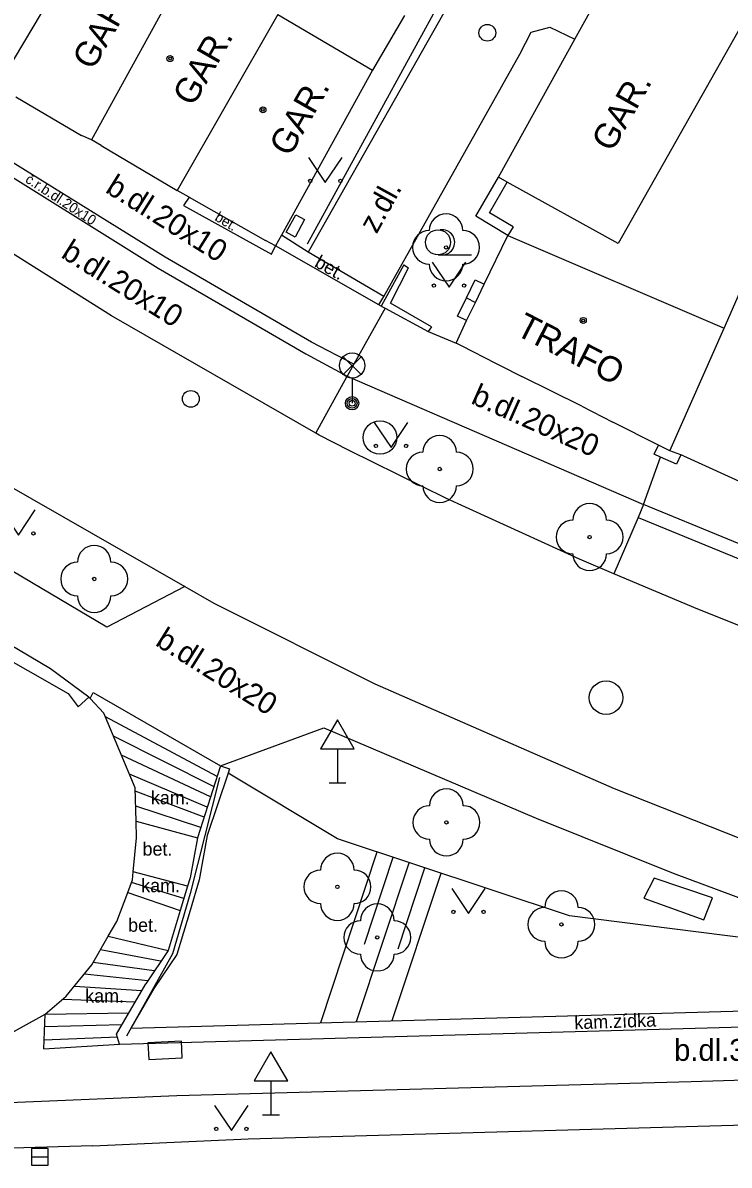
# Model space of a CAD drawing. Extents: x -595546 to -593986, y -1160845 to -1159202.
# Drawn here: x -594974.09 to -594953.03, y -1160774.58 to -1160740.51 of the extents above; entities that cross this region are included whole.
import ezdxf

# ---------------------------------------------------------------- set-up
doc = ezdxf.new("R2010")
doc.units = 0
for name, color, linetype in [('Level 22', 7, 'Continuous'), ('Level 24', 7, 'Continuous'), ('Level 27', 7, 'Continuous'), ('Level 28', 7, 'Continuous'), ('Level 33', 7, 'Continuous'), ('Level 34', 7, 'Continuous'), ('Level 36', 7, 'Continuous'), ('Level 39', 7, 'Continuous'), ('silnoproud - povrch.  znaky a  RIS  skut. velikost', 7, 'Continuous'), ('TM - budovy zdene_ betonove - NN', 7, 'Continuous'), ('TM - budovy zdene_ betonove - VP', 7, 'Continuous'), ('TM - chodniky - VP', 7, 'Continuous'), ('TM - horni hrana svahu', 7, 'Continuous'), ('TM - komunikace - VP', 7, 'Continuous'), ('TM - lavicka', 7, 'Continuous'), ('TM - plot drateny_ kovovy - VP', 7, 'Continuous'), ('TM - plot zdeny_ ohradni zed - VP', 7, 'Continuous'), ('TM - podezdivka plotu - VP', 7, 'Continuous'), ('TM - popis objektu', 7, 'Continuous'), ('TM - popis povrchu', 7, 'Continuous'), ('TM - poznamka', 7, 'Continuous'), ('TM - rozhrani mezi zpev. plochami mezi sebou - VP', 7, 'Continuous'), ('TM - rozhrani ploch obecne - VP', 7, 'Continuous'), ('TM - schody - VP', 7, 'Continuous'), ('TM - srafovani', 7, 'Continuous'), ('TM - vjezd na pozemek', 7, 'Continuous'), ('TM - vstup do budovy - zdene_ betonove', 7, 'Continuous'), ('TM - zabradli - VP', 7, 'Continuous'), ('TM - zed operna - VP', 7, 'Continuous')]:
    doc.layers.add(name, color=color, linetype=linetype)

msp = doc.modelspace()

# ---------------------------------------------------------------- linework, layer by layer
at = {"layer": 'Level 22'}
for centre in [(-594961.47, -1160747.21), (-594961.66, -1160753.82), (-594957.19, -1160755.85), (-594971.96, -1160757.1), (-594961.46, -1160764.36), (-594964.71, -1160766.28), (-594958.03, -1160767.4), (-594963.52, -1160767.79)]:
    msp.add_circle(centre, 0.05, dxfattribs=at)
for centre, start, end in [((-594961.47, -1160746.71), 0, 180), ((-594961.97, -1160747.21), 90, 270), ((-594960.97, -1160747.21), 270, 90), ((-594961.47, -1160747.71), 180, 0), ((-594961.66, -1160753.32), 0, 180), ((-594962.16, -1160753.82), 90, 270), ((-594961.16, -1160753.82), 270, 90), ((-594961.66, -1160754.32), 180, 0), ((-594957.19, -1160755.35), 0, 180), ((-594957.69, -1160755.85), 90, 270), ((-594956.69, -1160755.85), 270, 90), ((-594971.96, -1160756.6), 0, 180), ((-594957.19, -1160756.35), 180, 0), ((-594972.46, -1160757.1), 90, 270), ((-594971.46, -1160757.1), 270, 90), ((-594971.96, -1160757.6), 180, 0), ((-594961.46, -1160763.86), 0, 180), ((-594961.96, -1160764.36), 90, 270), ((-594960.96, -1160764.36), 270, 90), ((-594961.46, -1160764.86), 180, 0), ((-594964.71, -1160765.78), 0, 180), ((-594965.21, -1160766.28), 90, 270), ((-594964.21, -1160766.28), 270, 90), ((-594958.03, -1160766.9), 0, 180), ((-594964.71, -1160766.78), 180, 0), ((-594963.52, -1160767.29), 0, 180), ((-594958.53, -1160767.4), 90, 270), ((-594957.53, -1160767.4), 270, 90), ((-594964.02, -1160767.79), 90, 270), ((-594963.02, -1160767.79), 270, 90), ((-594958.03, -1160767.9), 180, 0), ((-594963.52, -1160768.29), 180, 0)]:
    msp.add_arc(centre, 0.5, start, end, dxfattribs=at)
at = {"layer": 'Level 24'}
msp.add_lwpolyline([(-594970.334, -1160771.433), (-594969.335, -1160771.381), (-594969.361, -1160770.882), (-594970.359, -1160770.934)], close=True, dxfattribs=at)
at = {"layer": 'Level 27'}
msp.add_line((-594973.83, -1160774.33), (-594973.33, -1160774.33), dxfattribs=at)
msp.add_lwpolyline([(-594973.83, -1160774.58), (-594973.33, -1160774.58), (-594973.33, -1160774.08), (-594973.83, -1160774.08)], close=True, dxfattribs=at)
for centre in [(-594963.44, -1160752.88), (-594956.7, -1160760.64)]:
    msp.add_circle(centre, 0.5, dxfattribs=at)
at = {"layer": 'Level 28'}
for centre in [(-594960.24, -1160740.81), (-594969.08, -1160751.73)]:
    msp.add_circle(centre, 0.25, dxfattribs=at)
at = {"layer": 'Level 33'}
for p, q in [((-594964.535, -1160751), (-594964.005, -1160750.47)), ((-594964.535, -1160750.47), (-594964.005, -1160751)), ((-594964.27, -1160751.11), (-594964.27, -1160751.86))]:
    msp.add_line(p, q, dxfattribs=at)
for centre, radius in [((-594964.27, -1160750.735), 0.375), ((-594964.27, -1160751.86), 0.2), ((-594964.27, -1160751.86), 0.145), ((-594964.27, -1160751.86), 0.0876)]:
    msp.add_circle(centre, radius, dxfattribs=at)
at = {"layer": 'Level 34'}
for p, q in [((-594964.71, -1160762.162), (-594964.71, -1160763.18)), ((-594964.96, -1160763.18), (-594964.46, -1160763.18)), ((-594966.69, -1160772.062), (-594966.69, -1160773.08)), ((-594966.94, -1160773.08), (-594966.44, -1160773.08))]:
    msp.add_line(p, q, dxfattribs=at)
for points in [[(-594965.21, -1160762.162), (-594964.21, -1160762.162), (-594964.71, -1160761.296)], [(-594967.19, -1160772.062), (-594966.19, -1160772.062), (-594966.69, -1160771.196)]]:
    msp.add_lwpolyline(points, close=True, dxfattribs=at)
at = {"layer": 'Level 36'}
msp.add_line((-594961.71, -1160747.435), (-594960.71, -1160747.435), dxfattribs=at)
for points in [[(-594965.57, -1160744.53), (-594965.07, -1160745.28), (-594964.57, -1160744.53)], [(-594961.88, -1160747.65), (-594961.38, -1160748.4), (-594960.88, -1160747.65)], [(-594963.61, -1160752.43), (-594963.11, -1160753.18), (-594962.61, -1160752.43)], [(-594974.72, -1160755.04), (-594974.22, -1160755.79), (-594973.72, -1160755.04)], [(-594961.3, -1160766.33), (-594960.8, -1160767.08), (-594960.3, -1160766.33)], [(-594968.37, -1160772.8), (-594967.87, -1160773.55), (-594967.37, -1160772.8)]]:
    msp.add_lwpolyline(points, dxfattribs=at)
for centre, radius in [((-594965.52, -1160745.23), 0.05), ((-594964.621, -1160745.23), 0.05), ((-594961.71, -1160747.06), 0.375), ((-594961.83, -1160748.35), 0.05), ((-594960.931, -1160748.35), 0.05), ((-594963.56, -1160753.13), 0.05), ((-594962.661, -1160753.13), 0.05), ((-594973.771, -1160755.74), 0.05), ((-594961.25, -1160767.03), 0.05), ((-594960.351, -1160767.03), 0.05), ((-594968.32, -1160773.5), 0.05), ((-594967.421, -1160773.5), 0.05)]:
    msp.add_circle(centre, radius, dxfattribs=at)
msp.add_arc((-594961.585, -1160747.06), 0.375, 260.4059, 99.5941, dxfattribs=at)
at = {"layer": 'Level 39'}
for centre, radius in [((-594969.7, -1160741.58), 0.09), ((-594969.7, -1160741.58), 0.0398), ((-594966.93, -1160743.11), 0.09), ((-594966.93, -1160743.11), 0.0398), ((-594957.38, -1160749.39), 0.09), ((-594957.38, -1160749.39), 0.0398)]:
    msp.add_circle(centre, radius, dxfattribs=at)
at = {"layer": 'silnoproud - povrch.  znaky a  RIS  skut. velikost'}
for points in [[(-594966.24, -1160746.76), (-594965.95, -1160746.24)], [(-594965.95, -1160746.24), (-594965.69, -1160746.38), (-594965.97, -1160746.91), (-594966.24, -1160746.76)], [(-594960.86, -1160748.72), (-594960.6, -1160748.18), (-594960.33, -1160748.31)], [(-594960.86, -1160749.39), (-594961.13, -1160749.26), (-594960.86, -1160748.72)], [(-594960.86, -1160748.72), (-594960.59, -1160748.85)], [(-594955.27, -1160753.38), (-594955.14, -1160753.11)], [(-594955.08, -1160753.47), (-594955.27, -1160753.38)], [(-594954.6, -1160753.68), (-594955.08, -1160753.47)], [(-594954.47, -1160753.4), (-594954.6, -1160753.68)]]:
    msp.add_lwpolyline(points, dxfattribs=at)
at = {"layer": 'TM - budovy zdene_ betonove - NN'}
for points in [[(-594952.51, -1160740.33), (-594956.34, -1160747.1), (-594959.65, -1160745.27)], [(-594959.65, -1160745.27), (-594959.91, -1160745.12)]]:
    msp.add_lwpolyline(points, dxfattribs=at)
at = {"layer": 'TM - budovy zdene_ betonove - VP'}
for points in [[(-594974.84, -1160742.41), (-594971.73, -1160737.19)], [(-594957.63, -1160741), (-594956.29, -1160738.58), (-594955.74, -1160738.5)], [(-594969.13, -1160738.71), (-594972.04, -1160744)], [(-594966.49, -1160740.27), (-594969.49, -1160745.51)], [(-594966.49, -1160740.27), (-594963.66, -1160741.93)], [(-594959.91, -1160745.12), (-594957.63, -1160741)], [(-594963.66, -1160741.93), (-594966.38, -1160746.85)], [(-594972.04, -1160744), (-594972.34, -1160743.87)], [(-594971.75, -1160744.17), (-594972.04, -1160744)], [(-594969.13, -1160745.71), (-594969.49, -1160745.51)], [(-594966.56, -1160747.16), (-594966.85, -1160747.01)], [(-594966.38, -1160746.85), (-594966.56, -1160747.16)], [(-594960.33, -1160748.31), (-594959.63, -1160746.86)], [(-594959.63, -1160746.86), (-594953.18, -1160749.62)], [(-594953.18, -1160749.62), (-594952.26, -1160747.53)], [(-594960.59, -1160748.85), (-594960.33, -1160748.31)], [(-594960.86, -1160749.39), (-594960.59, -1160748.85)], [(-594961.17, -1160750.07), (-594960.86, -1160749.39)], [(-594954.8, -1160753.28), (-594953.18, -1160749.62)], [(-594960.48, -1160750.42), (-594961.17, -1160750.07)], [(-594957.42, -1160751.95), (-594959.21, -1160751.06)], [(-594955.14, -1160753.11), (-594956.5, -1160752.42)], [(-594954.8, -1160753.28), (-594955.14, -1160753.11)], [(-594954.47, -1160753.4), (-594954.8, -1160753.28)], [(-594954.39, -1160753.43), (-594954.47, -1160753.4)]]:
    msp.add_lwpolyline(points, dxfattribs=at)
at = {"layer": 'TM - chodniky - VP'}
for points in [[(-594961.24, -1160739.68), (-594962.81, -1160742.46), (-594965.58, -1160747.35)], [(-594959.27, -1160741.45), (-594958.93, -1160740.79), (-594958.38, -1160740.64), (-594957.63, -1160741)], [(-594963.33, -1160748.68), (-594959.27, -1160741.45)], [(-594965.58, -1160747.35), (-594966.38, -1160746.85)], [(-594965.58, -1160747.35), (-594966.38, -1160746.85)], [(-594963.47, -1160748.92), (-594963.33, -1160748.68)], [(-594963.4, -1160748.96), (-594963.47, -1160748.92)], [(-594965.35, -1160752.75), (-594964.42, -1160751.05)], [(-594964.42, -1160751.05), (-594955.58, -1160754.88)], [(-594955.58, -1160754.88), (-594955.74, -1160755.27)], [(-594955.74, -1160755.27), (-594956.47, -1160756.95)], [(-594971.58, -1160758.54), (-594975.82, -1160756.03)], [(-594969.26, -1160757.32), (-594971.58, -1160758.54)], [(-594968.19, -1160762.67), (-594965.11, -1160761.54)], [(-594965.11, -1160761.54), (-594958.78, -1160764.23)], [(-594958.78, -1160764.23), (-594954.7, -1160765.87)], [(-594954.7, -1160765.87), (-594948.48, -1160768.19)], [(-594954.16, -1160772.09), (-594945.82, -1160771.83)], [(-594975.92, -1160772.77), (-594969.5, -1160772.5), (-594954.16, -1160772.09)]]:
    msp.add_lwpolyline(points, dxfattribs=at)
at = {"layer": 'TM - horni hrana svahu'}
msp.add_lwpolyline([(-594947.66, -1160768.43), (-594957.79, -1160767.14), (-594964.71, -1160764.85), (-594967.97, -1160762.89)], dxfattribs=at)
at = {"layer": 'TM - komunikace - VP'}
for points in [[(-594971.44, -1160749.25), (-594976.74, -1160745.92)], [(-594965.35, -1160752.75), (-594971.44, -1160749.25)], [(-594965.25, -1160752.81), (-594965.35, -1160752.75)], [(-594964.36, -1160753.27), (-594965.25, -1160752.81)], [(-594961.46, -1160754.7), (-594964.36, -1160753.27)], [(-594974.7, -1160754.2), (-594969.26, -1160757.32)], [(-594956.47, -1160756.95), (-594957.49, -1160756.51), (-594961.46, -1160754.7)], [(-594953.96, -1160758), (-594956.47, -1160756.95)], [(-594969.26, -1160757.32), (-594968.39, -1160757.82)], [(-594968.39, -1160757.82), (-594963.59, -1160760.23)], [(-594949.28, -1160759.87), (-594953.96, -1160758)], [(-594963.59, -1160760.23), (-594956.46, -1160763.35)], [(-594956.46, -1160763.35), (-594951.21, -1160765.43)], [(-594972, -1160774), (-594967.37, -1160773.8), (-594952.19, -1160773.37), (-594949.85, -1160773.3)], [(-594972, -1160774), (-594983.33, -1160774.33), (-594987.79, -1160774.45)]]:
    msp.add_lwpolyline(points, dxfattribs=at)
at = {"layer": 'TM - lavicka'}
for points in [[(-594955.27, -1160766.02), (-594955.57, -1160766.62)], [(-594953.53, -1160766.61), (-594955.27, -1160766.02)], [(-594955.57, -1160766.62), (-594953.78, -1160767.26)], [(-594953.78, -1160767.26), (-594953.53, -1160766.61)]]:
    msp.add_lwpolyline(points, dxfattribs=at)
at = {"layer": 'TM - plot drateny_ kovovy - VP'}
for points in [[(-594977.63, -1160757.73), (-594972.74, -1160760.51), (-594972.44, -1160760.91)], [(-594972.08, -1160760.66), (-594972.12, -1160760.62)], [(-594971.67, -1160761.1), (-594972.08, -1160760.66)], [(-594970.74, -1160763.33), (-594971.67, -1160761.1)], [(-594970.71, -1160764.32), (-594970.74, -1160763.33)], [(-594970.7, -1160764.82), (-594970.71, -1160764.32)], [(-594970.8, -1160765.83), (-594970.7, -1160764.82)], [(-594970.82, -1160766.07), (-594970.8, -1160765.83)], [(-594970.96, -1160766.45), (-594970.82, -1160766.07)], [(-594971.29, -1160767.31), (-594970.96, -1160766.45)], [(-594971.54, -1160767.75), (-594971.29, -1160767.31)], [(-594972.03, -1160768.61), (-594971.54, -1160767.75)], [(-594972.8, -1160769.54), (-594972.03, -1160768.61)], [(-594973.42, -1160770.08), (-594972.8, -1160769.54)], [(-594975.73, -1160771.35), (-594973.42, -1160770.08)]]:
    msp.add_lwpolyline(points, dxfattribs=at)
at = {"layer": 'TM - plot zdeny_ ohradni zed - VP'}
for points in [[(-594963.13, -1160748.87), (-594962.59, -1160747.82)], [(-594961.9, -1160749.58), (-594963.13, -1160748.87)]]:
    msp.add_lwpolyline(points, dxfattribs=at)
at = {"layer": 'TM - podezdivka plotu - VP'}
for points in [[(-594959.63, -1160746.86), (-594960.58, -1160746.28), (-594959.91, -1160745.12)], [(-594959.47, -1160746.6), (-594959.63, -1160746.86)], [(-594962.73, -1160747.73), (-594963.4, -1160748.96)], [(-594962.73, -1160747.73), (-594962.59, -1160747.82)], [(-594963.4, -1160748.96), (-594963.29, -1160749.02)], [(-594963.29, -1160749.02), (-594962, -1160749.72)], [(-594961.9, -1160749.58), (-594962, -1160749.72)], [(-594973.26, -1160759.78), (-594976.67, -1160757.76)], [(-594972.12, -1160760.62), (-594973.26, -1160759.78)], [(-594972.44, -1160760.91), (-594972.12, -1160760.62)], [(-594968.19, -1160762.67), (-594968.88, -1160764.82)], [(-594968.19, -1160762.67), (-594967.93, -1160762.76)], [(-594968.88, -1160764.82), (-594969.1, -1160766.01), (-594969.18, -1160766.26)], [(-594969.18, -1160766.26), (-594969.4, -1160766.99)], [(-594969.4, -1160766.99), (-594969.76, -1160768.18)], [(-594969.76, -1160768.18), (-594970.42, -1160769.17)], [(-594971.21, -1160770.97), (-594971.3, -1160770.67), (-594970.42, -1160769.17)], [(-594971.21, -1160770.97), (-594945.82, -1160770.27)]]:
    msp.add_lwpolyline(points, dxfattribs=at)
at = {"layer": 'TM - rozhrani mezi zpev. plochami mezi sebou - VP'}
for points in [[(-594969.84, -1160747.5), (-594975.46, -1160744.02)], [(-594975.68, -1160744.32), (-594970.05, -1160747.83)], [(-594969.13, -1160745.71), (-594969.3, -1160745.96)], [(-594969.3, -1160745.96), (-594966.67, -1160747.41)], [(-594966.67, -1160747.41), (-594966.56, -1160747.16)], [(-594963.47, -1160748.92), (-594966.56, -1160747.16)], [(-594965.48, -1160750.04), (-594969.84, -1160747.5)], [(-594963.33, -1160748.68), (-594965.58, -1160747.35)], [(-594970.05, -1160747.83), (-594965.65, -1160750.39)], [(-594963.29, -1160749.02), (-594964.22, -1160750.69)], [(-594964.22, -1160750.69), (-594965.48, -1160750.04)], [(-594965.65, -1160750.39), (-594964.42, -1160751.05)], [(-594964.22, -1160750.69), (-594964.42, -1160751.05)], [(-594955.58, -1160754.88), (-594955.08, -1160753.47)], [(-594950.55, -1160756.95), (-594955.58, -1160754.88)], [(-594955.74, -1160755.27), (-594950.72, -1160757.32)]]:
    msp.add_lwpolyline(points, dxfattribs=at)
at = {"layer": 'TM - rozhrani ploch obecne - VP'}
for points in [[(-594962.71, -1160740.3), (-594963.66, -1160741.93)], [(-594972.08, -1160760.66), (-594971.99, -1160760.48)], [(-594971.99, -1160760.48), (-594968.19, -1160762.67)], [(-594970.71, -1160764.32), (-594968.88, -1160764.82)], [(-594969.18, -1160766.26), (-594970.8, -1160765.83)], [(-594970.96, -1160766.45), (-594969.4, -1160766.99)], [(-594971.54, -1160767.75), (-594969.76, -1160768.18)], [(-594973.46, -1160771.11), (-594973.42, -1160770.08)], [(-594973.46, -1160771.11), (-594971.21, -1160770.97)]]:
    msp.add_lwpolyline(points, dxfattribs=at)
at = {"layer": 'TM - schody - VP'}
for points in [[(-594968.29, -1160762.99), (-594971.62, -1160761.21)], [(-594971.39, -1160761.78), (-594968.39, -1160763.29)], [(-594968.49, -1160763.6), (-594971.15, -1160762.35)], [(-594968.59, -1160763.9), (-594970.91, -1160762.92)], [(-594968.68, -1160764.2), (-594970.74, -1160763.43)], [(-594968.78, -1160764.51), (-594970.72, -1160763.87)], [(-594969.29, -1160766.63), (-594970.85, -1160766.15)], [(-594969.98, -1160768.5), (-594971.77, -1160768.16)], [(-594970.17, -1160768.79), (-594971.99, -1160768.54)], [(-594970.36, -1160769.08), (-594972.25, -1160768.88)], [(-594972.55, -1160769.24), (-594970.54, -1160769.37)], [(-594972.9, -1160769.63), (-594970.74, -1160769.71)], [(-594973.42, -1160770.08), (-594970.93, -1160770.04)], [(-594971.14, -1160770.4), (-594973.43, -1160770.46)], [(-594971.27, -1160770.76), (-594973.45, -1160770.85)]]:
    msp.add_lwpolyline(points, dxfattribs=at)
at = {"layer": 'TM - srafovani'}
for points in [[(-594965.2, -1160770.33), (-594963.52, -1160765.24)], [(-594963.9, -1160767.99), (-594963.05, -1160765.4)], [(-594964.14, -1160770.3), (-594962.57, -1160765.56)], [(-594963.08, -1160770.27), (-594961.62, -1160765.87)], [(-594962.9, -1160768.13), (-594962.1, -1160765.71)]]:
    msp.add_lwpolyline(points, dxfattribs=at)
at = {"layer": 'TM - vjezd na pozemek'}
msp.add_lwpolyline([(-594962, -1160749.72), (-594961.17, -1160750.07)], dxfattribs=at)
at = {"layer": 'TM - vstup do budovy - zdene_ betonove'}
for points in [[(-594974.3, -1160742.72), (-594972.34, -1160743.87)], [(-594971.75, -1160744.17), (-594969.49, -1160745.51)], [(-594969.13, -1160745.71), (-594966.85, -1160747.01)], [(-594960.48, -1160750.42), (-594959.21, -1160751.06)], [(-594957.42, -1160751.95), (-594956.5, -1160752.42)], [(-594954.39, -1160753.43), (-594952.4, -1160754.33)]]:
    msp.add_lwpolyline(points, dxfattribs=at)
at = {"layer": 'TM - zabradli - VP'}
for points in [[(-594965.6, -1160747.11), (-594961.51, -1160739.62)], [(-594968.22, -1160763.02), (-594969.1, -1160766.48)], [(-594969.1, -1160766.48), (-594969.63, -1160768.28)], [(-594969.63, -1160768.28), (-594971, -1160770.73)]]:
    msp.add_lwpolyline(points, dxfattribs=at)
at = {"layer": 'TM - zed operna - VP'}
for points in [[(-594959.47, -1160746.6), (-594960.17, -1160746.18), (-594959.65, -1160745.27)], [(-594967.93, -1160762.76), (-594967.97, -1160762.89)], [(-594967.97, -1160762.89), (-594968.59, -1160764.75)], [(-594968.59, -1160764.75), (-594968.83, -1160766.07)], [(-594968.83, -1160766.07), (-594969.1, -1160766.99)], [(-594969.1, -1160766.99), (-594969.5, -1160768.3)], [(-594969.5, -1160768.3), (-594970.18, -1160769.31)], [(-594970.18, -1160769.31), (-594970.87, -1160770.49)], [(-594970.87, -1160770.49), (-594951.87, -1160769.96), (-594949.84, -1160769.91), (-594946.73, -1160769.82), (-594944.61, -1160769.98), (-594943.77, -1160770), (-594943.52, -1160770.01)]]:
    msp.add_lwpolyline(points, dxfattribs=at)

# ---------------------------------------------------------------- texts
at = {"layer": 'TM - popis objektu'}
for s, rotation, p in [('GAR.', 60.29, (-594972, -1160741.96)), ('GAR.', 60.29, (-594969.01, -1160743.04)), ('GAR.', 60.4657, (-594956.52, -1160744.4)), ('GAR.', 60.29, (-594966.13, -1160744.54)), ('TRAFO', 333.03, (-594959.44, -1160749.8))]:
    msp.add_text(s, height=0.75, rotation=rotation, dxfattribs=at).set_placement(p)
at = {"layer": 'TM - popis povrchu'}
for s, height, rotation, p in [('č.r.b.dl.20x10', 0.3, 326.8134, (-594974.04, -1160745.25)), ('b.dl.20x10', 0.65, 327.9101, (-594971.66, -1160745.55)), ('z.dl.', 0.65, 61.057, (-594963.54, -1160746.83)), ('bet.', 0.3, 329.0992, (-594968.39, -1160746.39)), ('b.dl.20x10', 0.65, 327.9101, (-594972.98, -1160747.49)), ('bet.', 0.4, 331, (-594965.42, -1160747.77)), ('b.dl.20x20', 0.65, 336.0553, (-594960.76, -1160751.85)), ('b.dl.20x20', 0.65, 327.9101, (-594970.17, -1160759.06))]:
    msp.add_text(s, height=height, rotation=rotation, dxfattribs=at).set_placement(p)
for s, height, p in [('kam.', 0.4, (-594970.27, -1160763.82)), ('bet.', 0.4, (-594970.52, -1160765.35)), ('kam.', 0.4, (-594970.56, -1160766.44)), ('bet.', 0.4, (-594970.95, -1160767.62)), ('kam.', 0.4, (-594972.23, -1160769.73)), ('b.dl.30x30', 0.65, (-594954.67, -1160771.47))]:
    msp.add_text(s, height=height, dxfattribs=at).set_placement(p)
at = {"layer": 'TM - poznamka'}
msp.add_text('kam.zídka', height=0.4, rotation=2, dxfattribs=at).set_placement((-594957.64, -1160770.53))

doc.saveas('drawing.dxf')
